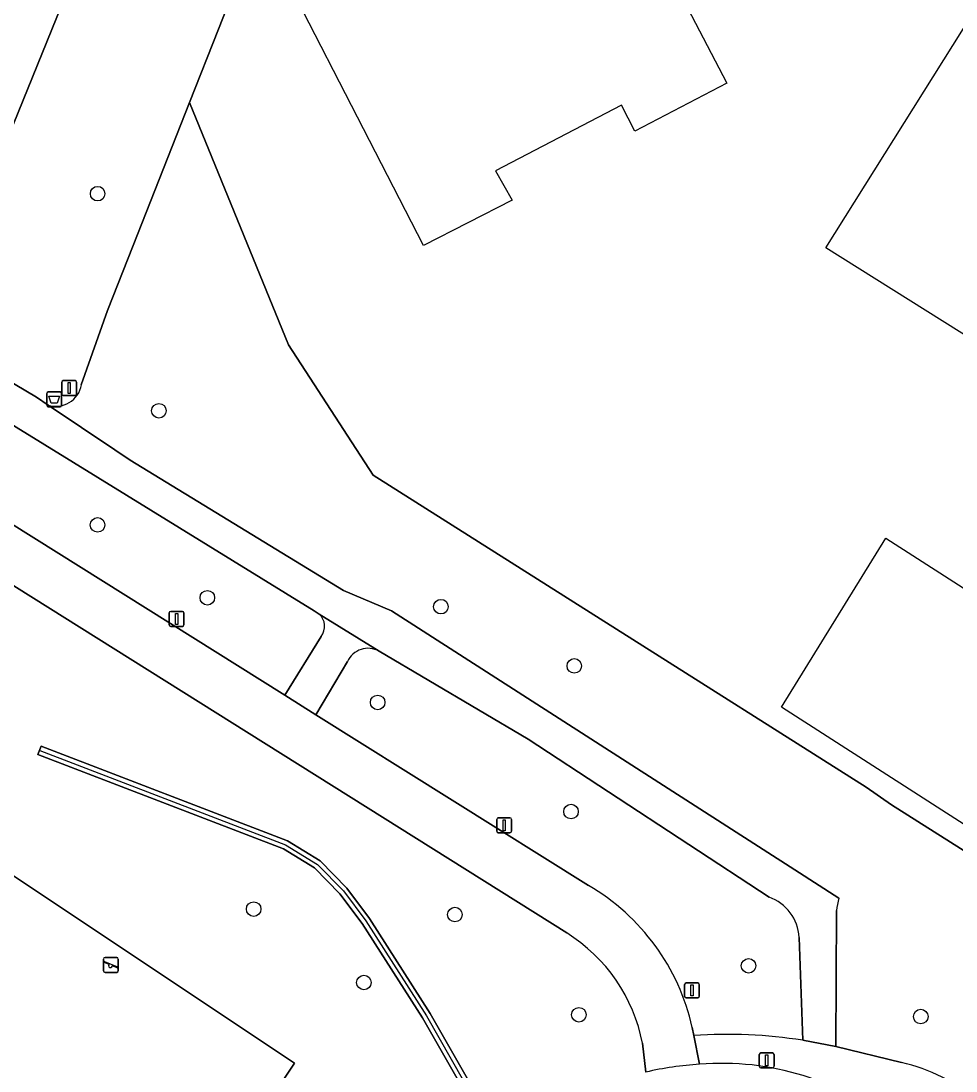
# Model space of a CAD drawing. Extents: x 159039 to 160102, y 381214 to 382524.
# Drawn here: x 159242.7 to 159305.6, y 381694.5 to 381765.1 of the extents above; entities that cross this region are included whole.
import ezdxf

# ---------------------------------------------------------------- set-up
doc = ezdxf.new("R2010")
doc.units = 0
for name, color, linetype in [('IMGEO_Afvalbak', 7, 'Continuous'), ('IMGEO_Boom', 7, 'Continuous'), ('IMGEO_Erf', 7, 'Continuous'), ('IMGEO_Fietspad_gesloten', 7, 'Continuous'), ('IMGEO_Fietspad_open', 7, 'Continuous'), ('IMGEO_Groenvoorziening', 7, 'Continuous'), ('IMGEO_Hek', 7, 'Continuous'), ('IMGEO_Lichtmast', 7, 'Continuous'), ('IMGEO_Pand_vergunning_verleend', 7, 'Continuous'), ('IMGEO_Rijbaan_lokaal_open', 7, 'Continuous'), ('IMGEO_Speelvoorziening', 7, 'Continuous'), ('IMGEO_Verkeersbordpaal', 7, 'Continuous'), ('IMGEO_Voetpad_gesloten', 7, 'Continuous'), ('IMGEO_Voetpad_open', 7, 'Continuous')]:
    doc.layers.add(name, color=color, linetype=linetype)

msp = doc.modelspace()

# ---------------------------------------------------------------- linework, layer by layer
at = {"layer": 'IMGEO_Afvalbak'}
for p, q in [((159244.449, 381739.251), (159244.449, 381740.051)), ((159244.449, 381740.051), (159244.449, 381739.251)), ((159244.549, 381740.151), (159245.339, 381740.151)), ((159245.339, 381740.151), (159244.549, 381740.151)), ((159245.439, 381740.051), (159245.439, 381739.251)), ((159245.439, 381739.251), (159245.439, 381740.051)), ((159245.339, 381739.151), (159244.549, 381739.151)), ((159244.549, 381739.151), (159245.339, 381739.151))]:
    msp.add_line(p, q, dxfattribs=at)
msp.add_lwpolyline([(159244.592, 381739.865), (159245.296, 381739.865), (159245.147, 381739.395), (159244.741, 381739.395), (159244.592, 381739.865)], dxfattribs=at)
for centre, start, end in [((159244.549, 381740.051), 90, 180), ((159244.549, 381740.051), 90, 180), ((159245.339, 381740.051), 0, 90), ((159245.339, 381740.051), 360, 90), ((159244.549, 381739.251), 180, 270), ((159244.549, 381739.251), 180, 270), ((159245.339, 381739.251), 270, 0), ((159245.339, 381739.251), 270, 0)]:
    msp.add_arc(centre, 0.1, start, end, dxfattribs=at)
at = {"layer": 'IMGEO_Boom'}
for centre in [(159247.867, 381753.482), (159251.985, 381738.882), (159247.862, 381731.208), (159255.245, 381726.31), (159270.947, 381725.709), (159279.918, 381721.726), (159266.698, 381719.269), (159279.699, 381711.928), (159258.361, 381705.369), (159271.889, 381705.001), (159291.64, 381701.556), (159265.774, 381700.433), (159280.228, 381698.262), (159303.218, 381698.143)]:
    msp.add_circle(centre, 0.489, dxfattribs=at)
at = {"layer": 'IMGEO_Erf'}
msp.add_lwpolyline([(159282.549, 381802.231), (159275.17, 381804.482), (159271.361, 381803.577), (159255.992, 381764.547), (159254.046, 381759.615), (159260.693, 381743.327), (159266.405, 381734.562), (159282.762, 381724.205), (159299.545, 381713.576), (159301.255, 381712.388), (159329.506, 381694.484), (159334.296, 381691.448), (159363.507, 381691.862), (159365.779, 381689.945), (159373.676, 381686.68), (159392.311, 381706.63), (159390.567, 381708.914), (159388.92, 381711.269), (159387.373, 381713.691), (159385.929, 381716.175), (159385.784, 381716.449), (159389.322, 381717.897), (159388.621, 381719.133)], dxfattribs=at)
at = {"layer": 'IMGEO_Fietspad_gesloten'}
msp.add_lwpolyline([(159238.008, 381757.203), (159234.867, 381750), (159234.166, 381748.393), (159233.19, 381746.18), (159236.178, 381744.289), (159238.132, 381748.718), (159238.687, 381750), (159241.89, 381757.405), (159245.41, 381766.074)], dxfattribs=at)
msp.add_arc((158230.839, 382176.134), 1090.822, 337.415168, 339.204962, dxfattribs=at)
at = {"layer": 'IMGEO_Fietspad_open'}
for points in [[(159280.873, 381706.96), (159262.546, 381718.445), (159260.444, 381719.762), (159235.871, 381735.161)], [(159234.387, 381732.021), (159279.407, 381703.769)], [(159288.347, 381694.934), (159287.955, 381696.867), (159287.843, 381697.419)], [(159284.508, 381696.345), (159284.739, 381694.404)]]:
    msp.add_lwpolyline(points, dxfattribs=at)
for centre, radius, start, end in [((159273.458, 381694.227), 14.735, 12.51259, 59.78602), ((159273.399, 381694.176), 11.319, 11.04569, 57.93991), ((159289.468, 381674.758), 20.207, 93.17957, 103.53391)]:
    msp.add_arc(centre, radius, start, end, dxfattribs=at)
at = {"layer": 'IMGEO_Groenvoorziening'}
for points in [[(159265.624, 381817.98), (159265.238, 381816.981), (159262.666, 381810.334), (159259.294, 381801.63), (159255.761, 381792.533), (159252.432, 381783.859), (159248.874, 381774.767), (159245.41, 381766.074), (159241.89, 381757.405), (159238.687, 381750), (159238.132, 381748.718), (159236.178, 381744.289), (159243.752, 381739.789), (159244.53, 381739.267)], [(159246.771, 381740.627), (159248.53, 381745.637), (159250.252, 381750), (159254.046, 381759.615), (159255.992, 381764.547), (159271.361, 381803.577)], [(159301.255, 381712.388), (159299.545, 381713.576), (159282.762, 381724.205), (159266.405, 381734.562), (159260.693, 381743.327), (159254.046, 381759.615), (159250.252, 381750), (159248.53, 381745.637), (159246.771, 381740.627)], [(159262.77, 381725.215), (159262.42, 381725.437), (159235.244, 381742.173)], [(159244.53, 381739.267), (159249.022, 381736.252), (159250.053, 381735.56), (159264.395, 381726.791), (159267.638, 381725.432), (159294.748, 381708.002), (159297.713, 381706.096)], [(159235.871, 381735.161), (159260.444, 381719.762), (159262.896, 381723.699)], [(159279.407, 381703.769), (159234.387, 381732.021)], [(159276.813, 381716.795), (159266.798, 381722.711)], [(159264.666, 381722.016), (159262.546, 381718.445), (159280.873, 381706.96)], [(159293.016, 381706.167), (159276.813, 381716.795)], [(159307.081, 381692.477), (159333.002, 381668.212), (159333.349, 381667.887), (159334.91, 381666.426), (159337.645, 381663.865), (159363.507, 381691.862), (159334.296, 381691.448), (159329.506, 381694.484), (159301.255, 381712.388)], [(159297.546, 381705.276), (159297.509, 381696.125), (159301.914, 381695.053)], [(159295.281, 381696.549), (159295.032, 381703.47)], [(159287.843, 381697.419), (159287.955, 381696.867)], [(159284.739, 381694.404), (159284.508, 381696.345)]]:
    msp.add_lwpolyline(points, dxfattribs=at)
for points in [[(159272.224, 381693.657), (159272.745, 381693.954), (159270.235, 381698.359), (159266.156, 381704.742), (159264.619, 381706.785), (159262.836, 381708.616), (159260.635, 381709.968), (159244.071, 381716.327), (159243.856, 381715.767), (159260.369, 381709.428), (159262.458, 381708.144), (159264.163, 381706.393), (159265.662, 381704.4), (159269.721, 381698.049)], [(159243.856, 381715.767), (159244.071, 381716.327), (159260.635, 381709.968), (159262.836, 381708.616), (159264.619, 381706.785), (159266.156, 381704.742), (159270.235, 381698.359), (159272.745, 381693.954), (159272.224, 381693.657), (159269.721, 381698.049), (159265.662, 381704.4), (159264.163, 381706.393), (159262.458, 381708.144), (159260.369, 381709.428)], [(159243.346, 381668.514), (159261.103, 381695.01), (159240.298, 381708.872), (159222.578, 381682.432)], [(159243.346, 381668.514), (159222.578, 381682.432), (159240.298, 381708.872), (159261.103, 381695.01)]]:
    msp.add_lwpolyline(points, close=True, dxfattribs=at)
for centre, radius, start, end in [((158230.839, 382176.134), 1090.822, 337.415168, 339.204962), ((159245.068, 381740.908), 1.726, 251.85885, 350.64592), ((159245.068, 381740.908), 1.726, 251.85885, 350.64592), ((159262, 381724.388), 1.13, 322.46073, 47.04153), ((159266.049, 381721.391), 1.518, 60.43474, 155.67564), ((159273.458, 381694.227), 14.735, 12.51259, 59.78602), ((159292.028, 381703.327), 3.007, 2.72996, 70.82607), ((159305.65, 381704.053), 8.196, 165.56219, 171.41511), ((159273.399, 381694.176), 11.319, 11.04569, 57.93991), ((159290.188, 381663.763), 33.18, 81.1702, 93.85884), ((159299.172, 381683.083), 12.28, 49.90523, 77.09781)]:
    msp.add_arc(centre, radius, start, end, dxfattribs=at)
at = {"layer": 'IMGEO_Hek'}
msp.add_lwpolyline([(159243.986, 381716.038), (159260.502, 381709.698), (159262.647, 381708.38), (159264.391, 381706.589), (159265.909, 381704.571), (159269.978, 381698.204), (159272.474, 381693.824)], dxfattribs=at)
at = {"layer": 'IMGEO_Lichtmast'}
for p, q in [((159245.458, 381740.009), (159245.458, 381740.809)), ((159245.458, 381740.809), (159245.458, 381740.009)), ((159245.558, 381740.909), (159246.348, 381740.909)), ((159246.348, 381740.909), (159245.558, 381740.909)), ((159246.448, 381740.809), (159246.448, 381740.009)), ((159246.448, 381740.009), (159246.448, 381740.809)), ((159246.348, 381739.909), (159245.558, 381739.909)), ((159245.558, 381739.909), (159246.348, 381739.909)), ((159252.681, 381724.485), (159252.681, 381725.285)), ((159252.681, 381725.285), (159252.681, 381724.485)), ((159252.781, 381725.385), (159253.571, 381725.385)), ((159253.571, 381725.385), (159252.781, 381725.385)), ((159253.671, 381725.285), (159253.671, 381724.485)), ((159253.671, 381724.485), (159253.671, 381725.285)), ((159253.571, 381724.385), (159252.781, 381724.385)), ((159252.781, 381724.385), (159253.571, 381724.385)), ((159274.706, 381710.607), (159274.706, 381711.407)), ((159274.706, 381711.407), (159274.706, 381710.607)), ((159274.806, 381711.507), (159275.596, 381711.507)), ((159275.596, 381711.507), (159274.806, 381711.507)), ((159275.696, 381711.407), (159275.696, 381710.607)), ((159275.696, 381710.607), (159275.696, 381711.407)), ((159275.596, 381710.507), (159274.806, 381710.507)), ((159274.806, 381710.507), (159275.596, 381710.507)), ((159292.36, 381694.799), (159292.36, 381695.599)), ((159292.36, 381695.599), (159292.36, 381694.799)), ((159292.46, 381695.699), (159293.25, 381695.699)), ((159293.25, 381695.699), (159292.46, 381695.699)), ((159293.35, 381695.599), (159293.35, 381694.799)), ((159293.35, 381694.799), (159293.35, 381695.599)), ((159293.25, 381694.699), (159292.46, 381694.699)), ((159292.46, 381694.699), (159293.25, 381694.699))]:
    msp.add_line(p, q, dxfattribs=at)
for points in [[(159245.878, 381740.784), (159246.028, 381740.784), (159246.028, 381740.034), (159245.878, 381740.034), (159245.878, 381740.784)], [(159253.101, 381725.26), (159253.251, 381725.26), (159253.251, 381724.51), (159253.101, 381724.51), (159253.101, 381725.26)], [(159275.126, 381711.382), (159275.276, 381711.382), (159275.276, 381710.632), (159275.126, 381710.632), (159275.126, 381711.382)], [(159292.78, 381695.574), (159292.93, 381695.574), (159292.93, 381694.824), (159292.78, 381694.824), (159292.78, 381695.574)]]:
    msp.add_lwpolyline(points, dxfattribs=at)
for centre, start, end in [((159245.558, 381740.809), 90, 180), ((159245.558, 381740.809), 90, 180), ((159246.348, 381740.809), 0, 90), ((159246.348, 381740.809), 360, 90), ((159245.558, 381740.009), 180, 270), ((159245.558, 381740.009), 180, 270), ((159246.348, 381740.009), 270, 0), ((159246.348, 381740.009), 270, 0), ((159252.781, 381725.285), 90, 180), ((159252.781, 381725.285), 90, 180), ((159253.571, 381725.285), 0, 90), ((159253.571, 381725.285), 360, 90), ((159252.781, 381724.485), 180, 270), ((159252.781, 381724.485), 180, 270), ((159253.571, 381724.485), 270, 0), ((159253.571, 381724.485), 270, 0), ((159274.806, 381711.407), 90, 180), ((159274.806, 381711.407), 90, 180), ((159275.596, 381711.407), 0, 90), ((159275.596, 381711.407), 360, 90), ((159274.806, 381710.607), 180, 270), ((159274.806, 381710.607), 180, 270), ((159275.596, 381710.607), 270, 0), ((159275.596, 381710.607), 270, 0), ((159292.46, 381695.599), 90, 180), ((159292.46, 381695.599), 90, 180), ((159293.25, 381695.599), 0, 90), ((159293.25, 381695.599), 360, 90), ((159292.46, 381694.799), 180, 270), ((159292.46, 381694.799), 180, 270), ((159293.25, 381694.799), 270, 0), ((159293.25, 381694.799), 270, 0)]:
    msp.add_arc(centre, 0.1, start, end, dxfattribs=at)
at = {"layer": 'IMGEO_Pand_vergunning_verleend'}
for points in [[(159256.857, 381775.176), (159277.276, 381785.665), (159290.175, 381760.905), (159283.997, 381757.686), (159283.084, 381759.439), (159274.613, 381755.025), (159275.738, 381753.056), (159269.788, 381750)], [(159296.831, 381749.847), (159309.349, 381769.787), (159351.175, 381743.519), (159343.911, 381731.953), (159334.702, 381737.737), (159336.26, 381740.216), (159314.912, 381753.624), (159308.097, 381742.772)], [(159293.854, 381718.952), (159300.878, 381730.325), (159309.701, 381724.654), (159308.093, 381722.153), (159329.394, 381708.463), (159336.626, 381719.716), (159347.879, 381712.483), (159335.028, 381692.488)]]:
    msp.add_lwpolyline(points, close=True, dxfattribs=at)
at = {"layer": 'IMGEO_Rijbaan_lokaal_open'}
for centre, radius, start, end in [((159289.468, 381674.758), 20.207, 93.17957, 103.53391), ((159289.866, 381676.584), 18.413, 50.8897, 94.73142)]:
    msp.add_arc(centre, radius, start, end, dxfattribs=at)
at = {"layer": 'IMGEO_Speelvoorziening'}
for p, q in [((159248.265, 381701.213), (159248.265, 381702.013)), ((159248.265, 381702.013), (159248.265, 381701.213)), ((159248.648, 381701.641), (159248.309, 381701.778)), ((159248.334, 381701.838), (159249.21, 381701.485)), ((159248.365, 381702.113), (159249.155, 381702.113)), ((159249.155, 381702.113), (159248.365, 381702.113)), ((159249.255, 381702.013), (159249.255, 381701.213)), ((159249.255, 381701.213), (159249.255, 381702.013)), ((159249.155, 381701.113), (159248.365, 381701.113)), ((159248.365, 381701.113), (159249.155, 381701.113)), ((159249.186, 381701.425), (159248.846, 381701.562))]:
    msp.add_line(p, q, dxfattribs=at)
for centre, radius, start, end in [((159248.365, 381702.013), 0.1, 90, 180), ((159248.365, 381702.013), 0.1, 90, 180), ((159248.322, 381701.808), 0.0327, 68.07798, 248.07798), ((159249.155, 381702.013), 0.1, 0, 90), ((159249.155, 381702.013), 0.1, 360, 90), ((159248.365, 381701.213), 0.1, 180, 270), ((159248.365, 381701.213), 0.1, 180, 270), ((159248.727, 381701.551), 0.12, 130.99278, 5.16318), ((159249.155, 381701.213), 0.1, 270, 0), ((159249.155, 381701.213), 0.1, 270, 0), ((159249.198, 381701.455), 0.0327, 248.07798, 68.07798)]:
    msp.add_arc(centre, radius, start, end, dxfattribs=at)
at = {"layer": 'IMGEO_Verkeersbordpaal'}
for p, q in [((159287.336, 381699.502), (159287.336, 381700.302)), ((159287.336, 381700.302), (159287.336, 381699.502)), ((159287.436, 381700.402), (159288.226, 381700.402)), ((159288.226, 381700.402), (159287.436, 381700.402)), ((159288.326, 381700.302), (159288.326, 381699.502)), ((159288.326, 381699.502), (159288.326, 381700.302)), ((159288.226, 381699.402), (159287.436, 381699.402)), ((159287.436, 381699.402), (159288.226, 381699.402))]:
    msp.add_line(p, q, dxfattribs=at)
msp.add_lwpolyline([(159287.756, 381700.277), (159287.906, 381700.277), (159287.906, 381699.527), (159287.756, 381699.527), (159287.756, 381700.277)], dxfattribs=at)
for centre, start, end in [((159287.436, 381700.302), 90, 180), ((159287.436, 381700.302), 90, 180), ((159288.226, 381700.302), 0, 90), ((159288.226, 381700.302), 360, 90), ((159287.436, 381699.502), 180, 270), ((159287.436, 381699.502), 180, 270), ((159288.226, 381699.502), 270, 0), ((159288.226, 381699.502), 270, 0)]:
    msp.add_arc(centre, 0.1, start, end, dxfattribs=at)
at = {"layer": 'IMGEO_Voetpad_gesloten'}
for points in [[(159267.638, 381725.432), (159264.395, 381726.791), (159250.053, 381735.56), (159249.022, 381736.252), (159244.53, 381739.267), (159243.752, 381739.789), (159236.178, 381744.289), (159235.244, 381742.173), (159262.42, 381725.437), (159262.77, 381725.215), (159266.798, 381722.711), (159276.813, 381716.795), (159293.016, 381706.167)], [(159266.798, 381722.711), (159262.77, 381725.215)], [(159297.713, 381706.096), (159294.748, 381708.002), (159267.638, 381725.432)], [(159262.896, 381723.699), (159260.444, 381719.762), (159262.546, 381718.445), (159264.666, 381722.016)], [(159295.032, 381703.47), (159295.281, 381696.549), (159297.509, 381696.125), (159297.546, 381705.276)]]:
    msp.add_lwpolyline(points, dxfattribs=at)
for centre, radius, start, end in [((159262, 381724.388), 1.13, 322.46073, 47.04153), ((159266.049, 381721.391), 1.518, 60.43474, 155.67564), ((159292.028, 381703.327), 3.007, 2.72996, 70.82607), ((159305.65, 381704.053), 8.196, 165.56219, 171.41511)]:
    msp.add_arc(centre, radius, start, end, dxfattribs=at)
at = {"layer": 'IMGEO_Voetpad_open'}
for points in [[(159287.955, 381696.867), (159288.347, 381694.934)], [(159301.914, 381695.053), (159297.509, 381696.125), (159295.281, 381696.549)]]:
    msp.add_lwpolyline(points, dxfattribs=at)
for centre, radius, start, end in [((159290.188, 381663.763), 33.18, 81.1702, 93.85884), ((159289.866, 381676.584), 18.413, 50.8897, 94.73142), ((159299.172, 381683.083), 12.28, 49.90523, 77.09781)]:
    msp.add_arc(centre, radius, start, end, dxfattribs=at)

doc.saveas('drawing.dxf')
